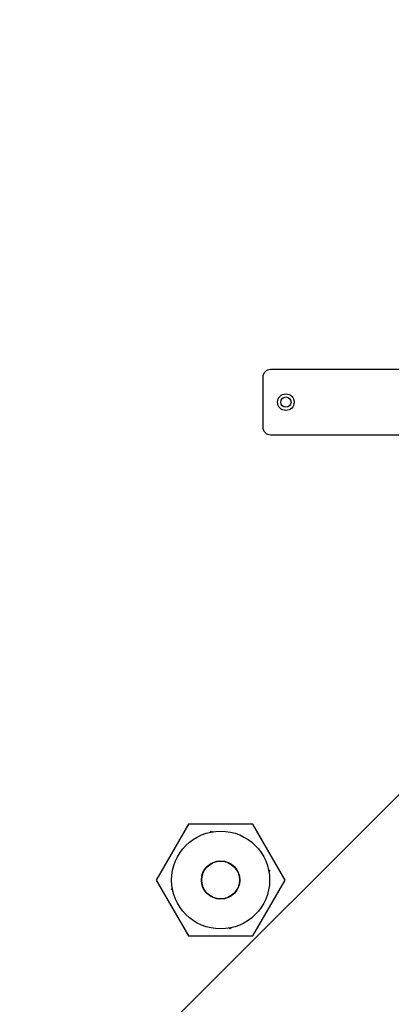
# Model space of a CAD drawing. Header units: millimetres. Extents: x -604189 to 881711, y -381903 to -7297.
# Tile 931 of 1056: x -547728 to -547631, y -179319 to -179062. Entities that reach past the tile are written whole.
import ezdxf

# ---------------------------------------------------------------- set-up
doc = ezdxf.new("R2010")
doc.units = ezdxf.units.MM
doc.header["$LTSCALE"] = 100
doc.linetypes.add('ACAD_ISO04W100', pattern=[30.5, 24, -3, 0.5, -3])
doc.layers.get('Defpoints').update_dxf_attribs({"color": 30})
doc.layers.add('Flowair', color=1, linetype='Continuous')
doc.layers.add('OPIS', color=7, linetype='Continuous')
doc.layers.add('strop osie', color=80, linetype='ACAD_ISO04W100', lineweight=5)
doc.styles.get("Standard").update_dxf_attribs({"font": 'romans.shx', "width": 0.5})
doc.dimstyles.new('1 50', dxfattribs={"dimtxt": 150, "dimasz": 80, "dimexe": 1, "dimexo": 1, "dimgap": 20, "dimtad": 1, "dimdec": 0, "dimlfac": 0.1, "dimtxsty": 'Standard', "dimblk": 'ARCHTICK', "dimcen": 200, "dimclrd": 2, "dimadec": 1, "dimazin": 0, "dimtfac": 1, "dimtdec": 0, "dimtmove": 0, "dimatfit": 3, "dimldrblk": 'ARCHTICK', "dimfxl": 120, "dimfxlon": 1, "dimtfill": 1, "dimarcsym": 0})

# ---------------------------------------------------------------- blocks, each defined once
blk = doc.blocks.new('_ArchTick')
at = {"layer": 'strop osie', "color": 0, "const_width": 0.15}
blk.add_lwpolyline([(-0.5, -0.5), (0.5, 0.5)], dxfattribs=at)
blk = doc.blocks.new('*D3283')
at = {"layer": 'Defpoints', "color": 0, "linetype": 'ByBlock', "lineweight": 5, "transparency": 16777216}
for p in [(-549860.21, -159420.3), (-548544.07, -179490.3), (-536848.94, -179490.3)]:
    blk.add_point(p, dxfattribs=at)
at = {"layer": 'OPIS', "color": 0, "linetype": 'Continuous', "lineweight": -2, "transparency": 16777216}
for p, q in [((-548604.07, -159420.3), (-548543.07, -159420.3)), ((-548484.07, -179490.3), (-548545.07, -179490.3))]:
    blk.add_line(p, q, dxfattribs=at)
at = {"layer": 'OPIS', "color": 2, "lineweight": -2, "transparency": 16777216}
blk.add_line((-548544.07, -159420.3), (-548544.07, -179490.3), dxfattribs=at)
at = {"layer": 'OPIS', "color": 2, "linetype": 'ByBlock', "lineweight": -2, "transparency": 16777216, "xscale": 80, "yscale": 80, "zscale": 80}
for p, rotation in [((-548544.07, -159420.3), 90), ((-548544.07, -179490.3), 270)]:
    blk.add_blockref('_ArchTick', p, dxfattribs=dict(at, rotation=rotation))
at = {"layer": 'OPIS', "color": 0, "linetype": 'ByBlock', "lineweight": 13, "transparency": 16777216, "insert": (-548639.07, -169455.3), "char_height": 150, "attachment_point": 5, "rotation": 90, "bg_fill": 3, "box_fill_scale": 1.1, "bg_fill_color": 256, "bg_fill_true_color": 13158600, "bg_fill_transparency": 0}
blk.add_mtext('2007', dxfattribs=at)
blk = doc.blocks.new('FB 100V z KM 10.2017')
at = {"layer": 'Flowair', "linetype": 'Continuous'}
for p, q in [((10005.67, 4915.38), (9998.4, 4911.18)), ((10012.95, 4911.18), (10005.67, 4915.38)), ((10004.35, 4913.21), (10004.45, 4913.37)), ((10004.45, 4913.37), (10004.6, 4913.26)), ((10004.48, 4913.34), (10004.4, 4913.22)), ((9998.4, 4911.18), (9998.4, 4902.78)), ((10012.95, 4902.78), (10012.95, 4911.18)), ((10011.91, 4908.3), (10012.06, 4908.2)), ((10011.92, 4908.27), (10011.93, 4908.29)), ((10012.06, 4908.2), (10011.96, 4908.04)), ((9999.28, 4905.75), (9999.39, 4905.91)), ((9999.44, 4905.65), (9999.28, 4905.75)), ((9999.43, 4905.69), (9999.42, 4905.66)), ((9998.4, 4902.78), (10005.67, 4898.58)), ((10005.67, 4898.58), (10012.95, 4902.78)), ((10006.89, 4900.59), (10006.74, 4900.69)), ((10006.86, 4900.61), (10006.94, 4900.73)), ((10007, 4900.74), (10006.89, 4900.59)), ((10071.26, 4901.48), (10064.76, 4901.48)), ((10063.76, 4900.48), (10063.76, 4880.88)), ((10072.26, 4850.68), (10072.26, 4900.48))]:
    blk.add_line(p, q, dxfattribs=at)
for centre, radius in [((10005.67, 4906.98), 6.38), ((10005.67, 4906.98), 2.5), ((10005.67, 4906.98), 2.46), ((10068.01, 4898.48), 1.08), ((10068.01, 4898.48), 0.675)]:
    blk.add_circle(centre, radius, dxfattribs=at)
for centre, start, end in [((10064.76, 4900.48), 90, 180), ((10071.26, 4900.48), 0, 90)]:
    blk.add_arc(centre, 1, start, end, dxfattribs=at)

msp = doc.modelspace()

# ---------------------------------------------------------------- hatches: boundary and pattern name
at = {"layer": 'OPIS', "linetype": 'ByBlock', "lineweight": 9}
h = msp.add_hatch(dxfattribs=at)
h.set_pattern_fill('ANSI36', color=0, scale=150)
h.set_pattern_definition([(45, (-306927.96, 32475.8), (252.5697, 926.0889), [1190.625, -238.125, 0, -238.125])])
h.paths.add_polyline_path([(-556073.92, -159870.3), (-556073.92, -161086.41), (-553567.18, -161086.41), (-553567.18, -159870.3)], flags=17)
h.paths.add_polyline_path([(-552198.92, -159870.3), (-553567.18, -159870.3), (-553567.18, -161086.41), (-556073.92, -161086.41), (-556073.92, -159870.3), (-556159.64, -159870.3), (-558143.92, -159870.3), (-558143.92, -160550.3), (-558143.92, -166895.28), (-553898.92, -166895.28), (-553898.92, -166928.69), (-553798.92, -166928.69, -0.267949), (-553348.92, -166149.27), (-553348.92, -165917.81, -0.414214), (-553691.86, -165574.88, -1), (-553005.98, -165574.88, -0.414214), (-553348.92, -165917.81), (-553348.92, -166149.27, 0.267949), (-553798.92, -166928.69), (-553798.92, -166988.69), (-553898.92, -166988.69), (-553898.92, -167020.26), (-552798.92, -167020.26), (-552798.92, -166988.69), (-552898.92, -166988.69), (-552898.92, -166928.69), (-552798.92, -166928.69), (-552798.92, -166895.28), (-552198.92, -166895.28)])
h.paths.add_polyline_path([(-536848.94, -159870.3), (-551668.94, -159870.3), (-551668.94, -164595.3), (-551663.99, -164595.3), (-551663.99, -164835.3), (-551667.26, -174525.3), (-551663.99, -174525.3), (-551663.99, -174765.3), (-551668.94, -179490.3), (-546883.97, -179490.3), (-546883.97, -179490.29), (-546643.97, -179490.29), (-541863.97, -179490.3), (-541863.97, -179490.29), (-541623.97, -179490.29), (-536848.94, -179490.3)])
h.paths.add_polyline_path([(-557762.33, -163516.72), (-557762.33, -163248.86), (-557987.33, -163248.86), (-557987.33, -163516.72)], flags=24)
h.paths.add_polyline_path([(-558062.4, -162687.18), (-557524.54, -162687.18), (-557524.54, -162462.18), (-558062.4, -162462.18)], flags=24)
h.paths.add_polyline_path([(-555574.23, -163637.66), (-555059.11, -163637.66), (-555059.11, -163538.32), (-555574.23, -163538.32)], flags=24)
h.paths.add_polyline_path([(-555574.15, -163527.65), (-555098.95, -163527.65), (-555098.95, -163428.38), (-555574.15, -163428.38)], flags=24)
h.paths.add_polyline_path([(-555976.22, -163645.14), (-555589.82, -163645.14), (-555589.82, -163529.76), (-555976.22, -163529.76)], flags=24)
h.paths.add_polyline_path([(-555935.57, -163533.4), (-555753.72, -163533.4), (-555753.72, -163435.37), (-555935.57, -163435.37)], flags=24)

# ---------------------------------------------------------------- next in the draw order: dimensions: what is measured, and where the dimension line sits
at = {"layer": 'OPIS', "color": 0, "linetype": 'ByBlock', "lineweight": 13}
dim = msp.add_linear_dim(base=(-548544.07, -179490.3), p1=(-549860.21, -159420.3), p2=(-536848.94, -179490.3), angle=90, dimstyle='1 50', override={"dimfxl": 60, "dimarcsym": 1}, dxfattribs=at)
dim.commit()
dim.dimension.update_dxf_attribs({"geometry": '*D3283', "text_midpoint": (-548639.07, -169455.3)})

# ---------------------------------------------------------------- next in the draw order: block references
at = {"layer": 'Flowair', "xscale": 2, "yscale": 2, "zscale": 2, "rotation": 90}
msp.add_blockref('FB 100V z KM 10.2017', (-537861.92, -199297.95), dxfattribs=at)

doc.saveas('drawing.dxf')
